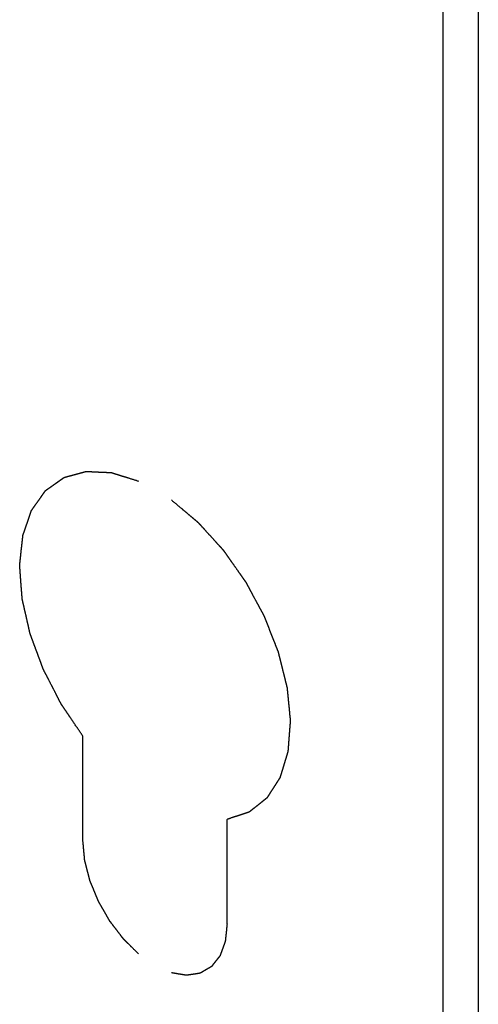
# Model space of a CAD drawing. Header units: inches. Extents: x 6 to 353, y 6 to 228.
# Tile 365 of 372: x 346.592 to 347.087, y 195.588 to 196.651. Entities that reach past the tile are written whole.
import ezdxf

# ---------------------------------------------------------------- set-up
doc = ezdxf.new("R2010")
doc.units = ezdxf.units.IN
doc.header["$LTSCALE"] = 19.946667
doc.header["$MEASUREMENT"] = 0
doc.linetypes.add('HIDDEN', pattern=[0.2, 0.1, -0.1])
doc.layers.get('0').update_dxf_attribs({"linetype": 'CONTINUOUS'})
doc.layers.add('08_ALL_COSMETICS', color=7, linetype='CONTINUOUS')
doc.layers.add('DEFAULT_2', color=7, linetype='HIDDEN')

msp = doc.modelspace()

# ---------------------------------------------------------------- linework, layer by layer
at = {"color": 7, "linetype": 'Continuous'}
for p, q in [((347.0874, 202.8028), (347.0874, 149.5595)), ((347.0496, 149.5069), (347.0496, 202.7836))]:
    msp.add_line(p, q, dxfattribs=at)
at = {"layer": '08_ALL_COSMETICS', "color": 7, "linetype": 'HIDDEN'}
for p, q in [((346.6607, 195.765), (346.6607, 195.8778)), ((346.8163, 195.6752), (346.8163, 195.788))]:
    msp.add_line(p, q, dxfattribs=at)
for points, knots in [([(346.6607, 195.8778), (346.6578, 195.8821), (346.6534, 195.8886), (346.6484, 195.8961), (346.6455, 195.9004), (346.6433, 195.9036), (346.6411, 195.9069), (346.6395, 195.9093), (346.6384, 195.9109), (346.6378, 195.9117), (346.6373, 195.9125), (346.6367, 195.9137), (346.6359, 195.9152), (346.6347, 195.9175), (346.6332, 195.9205), (346.6308, 195.9252), (346.6277, 195.9311), (346.6247, 195.9369), (346.6223, 195.9417), (346.6208, 195.9446), (346.6195, 195.9469), (346.6188, 195.9484), (346.6182, 195.9496), (346.6178, 195.9505), (346.6175, 195.9514), (346.6168, 195.9532), (346.6158, 195.9559), (346.6145, 195.9596), (346.6131, 195.9632), (346.6113, 195.968), (346.6095, 195.9729), (346.6077, 195.9777), (346.6066, 195.9808), (346.6057, 195.9832), (346.605, 195.985), (346.6045, 195.9865), (346.6041, 195.9876), (346.6039, 195.9882), (346.6037, 195.9886), (346.6036, 195.9891), (346.6035, 195.9896), (346.6032, 195.9907), (346.6029, 195.9921), (346.6025, 195.9939), (346.602, 195.9962), (346.6013, 195.9992), (346.6002, 196.0039), (346.5992, 196.0086), (346.5981, 196.0133), (346.5973, 196.0168), (346.5965, 196.0203), (346.5959, 196.0229), (346.5955, 196.0247), (346.5953, 196.0254), (346.5952, 196.026), (346.5951, 196.0266), (346.5951, 196.0276), (346.595, 196.029), (346.5948, 196.0312), (346.5946, 196.0341), (346.5942, 196.0386), (346.5938, 196.0442), (346.5934, 196.0498), (346.5931, 196.0543), (346.5929, 196.0572), (346.5927, 196.0594), (346.5926, 196.0608), (346.5925, 196.0618), (346.5925, 196.0624), (346.5926, 196.0629), (346.5926, 196.0635), (346.5927, 196.0645), (346.5929, 196.0658), (346.5931, 196.0678), (346.5934, 196.0703), (346.5937, 196.0734), (346.594, 196.0764), (346.5943, 196.0795), (346.5947, 196.0825), (346.595, 196.0855), (346.5953, 196.0881), (346.5955, 196.0901), (346.5957, 196.0916), (346.5958, 196.0929), (346.5959, 196.0938), (346.596, 196.0943), (346.596, 196.0947), (346.5961, 196.095), (346.5962, 196.0954), (346.5965, 196.0961), (346.5969, 196.0972), (346.5973, 196.0984), (346.5979, 196.1001), (346.5986, 196.1022), (346.5995, 196.1048), (346.6004, 196.1073), (346.6012, 196.1098), (346.6021, 196.1123), (346.603, 196.1149), (346.6037, 196.117), (346.6043, 196.1187), (346.6046, 196.1197), (346.6049, 196.1206), (346.6051, 196.1211), (346.6052, 196.1215), (346.6055, 196.1219), (346.6059, 196.1224), (346.6065, 196.1233), (346.6074, 196.1246), (346.6086, 196.1263), (346.6105, 196.1289), (346.6128, 196.1323), (346.6152, 196.1356), (346.6171, 196.1383), (346.6182, 196.1399), (346.6192, 196.1413), (346.6198, 196.1421), (346.6202, 196.1427), (346.6204, 196.143), (346.6207, 196.1432), (346.6211, 196.1435), (346.6218, 196.1439), (346.6225, 196.1445), (346.6238, 196.1454), (346.6254, 196.1465), (346.6272, 196.1478), (346.6291, 196.1491), (346.631, 196.1505), (346.6329, 196.1518), (346.6348, 196.1531), (346.6363, 196.1543), (346.6376, 196.1551), (346.6385, 196.1558), (346.6393, 196.1564), (346.6398, 196.1568), (346.6402, 196.157), (346.6404, 196.1572), (346.6407, 196.1572), (346.641, 196.1573), (346.6417, 196.1575), (346.6426, 196.1578), (346.6437, 196.1581), (346.6452, 196.1585), (346.6471, 196.159), (346.6493, 196.1596), (346.6515, 196.1602), (346.6537, 196.1608), (346.656, 196.1614), (346.6582, 196.162), (346.6601, 196.1625), (346.6615, 196.163), (346.6625, 196.1632), (346.6632, 196.1634), (346.6637, 196.1635), (346.664, 196.1637), (346.6645, 196.1637), (346.6652, 196.1636), (346.6663, 196.1636), (346.668, 196.1635), (346.6701, 196.1634), (346.6735, 196.1632), (346.6778, 196.163), (346.682, 196.1628), (346.6854, 196.1627), (346.6876, 196.1626), (346.6893, 196.1625), (346.6903, 196.1625), (346.6911, 196.1624), (346.6915, 196.1624), (346.692, 196.1622), (346.6926, 196.1621), (346.6935, 196.1618), (346.6946, 196.1614), (346.6965, 196.1608), (346.6988, 196.1601), (346.7015, 196.1592), (346.7052, 196.1581), (346.7116, 196.1561), (346.7171, 196.1544), (346.7208, 196.1532)], [0, 0, 0, 0, 0.03125, 0.046875, 0.054688, 0.0625, 0.070312, 0.078125, 0.080078, 0.082031, 0.083984, 0.085938, 0.089844, 0.09375, 0.101562, 0.109375, 0.125, 0.140625, 0.148438, 0.15625, 0.160156, 0.164062, 0.166016, 0.167969, 0.169922, 0.171875, 0.179688, 0.1875, 0.195312, 0.203125, 0.21875, 0.226562, 0.234375, 0.238281, 0.242188, 0.246094, 0.248047, 0.249023, 0.25, 0.250977, 0.251953, 0.253906, 0.257812, 0.261719, 0.265625, 0.273438, 0.28125, 0.296875, 0.304688, 0.3125, 0.320312, 0.328125, 0.330078, 0.332031, 0.333008, 0.333984, 0.335938, 0.339844, 0.34375, 0.351562, 0.359375, 0.375, 0.390625, 0.398438, 0.40625, 0.410156, 0.414062, 0.416016, 0.416992, 0.417969, 0.419922, 0.421875, 0.425781, 0.429688, 0.4375, 0.445312, 0.453125, 0.460938, 0.46875, 0.476562, 0.484375, 0.488281, 0.492188, 0.496094, 0.498047, 0.499023, 0.5, 0.500977, 0.501953, 0.503906, 0.507812, 0.511719, 0.515625, 0.523438, 0.53125, 0.539062, 0.546875, 0.554688, 0.5625, 0.570312, 0.574219, 0.578125, 0.580078, 0.582031, 0.583008, 0.583984, 0.585938, 0.589844, 0.59375, 0.601562, 0.609375, 0.625, 0.640625, 0.648438, 0.65625, 0.660156, 0.664062, 0.666016, 0.666992, 0.667969, 0.669922, 0.671875, 0.675781, 0.679688, 0.6875, 0.695312, 0.703125, 0.710938, 0.71875, 0.726562, 0.734375, 0.738281, 0.742188, 0.746094, 0.748047, 0.749023, 0.75, 0.750977, 0.751953, 0.753906, 0.757812, 0.761719, 0.765625, 0.773438, 0.78125, 0.789062, 0.796875, 0.804688, 0.8125, 0.820312, 0.824219, 0.828125, 0.830078, 0.832031, 0.833008, 0.833984, 0.835938, 0.839844, 0.84375, 0.851562, 0.859375, 0.875, 0.890625, 0.898438, 0.90625, 0.910156, 0.914062, 0.916016, 0.916992, 0.917969, 0.919922, 0.921875, 0.925781, 0.929688, 0.9375, 0.945312, 0.953125, 0.96875, 1, 1, 1, 1]), ([(346.7562, 196.1328), (346.7598, 196.1298), (346.7652, 196.1252), (346.7715, 196.12), (346.7751, 196.1169), (346.7778, 196.1147), (346.7805, 196.1124), (346.7825, 196.1107), (346.7838, 196.1096), (346.7844, 196.1091), (346.7848, 196.1088), (346.7853, 196.1083), (346.786, 196.1075), (346.7871, 196.1063), (346.7888, 196.1044), (346.7909, 196.1021), (346.7944, 196.0983), (346.7986, 196.0936), (346.8029, 196.0889), (346.8063, 196.0851), (346.8084, 196.0828), (346.8102, 196.0809), (346.8112, 196.0797), (346.812, 196.0789), (346.8124, 196.0784), (346.8128, 196.0778), (346.8132, 196.0772), (346.8144, 196.0756), (346.8161, 196.0731), (346.8183, 196.0699), (346.8206, 196.0667), (346.8236, 196.0624), (346.8267, 196.0581), (346.8297, 196.0537), (346.832, 196.0505), (346.8338, 196.0478), (346.8352, 196.0459), (346.8359, 196.0449), (346.8365, 196.0441), (346.8369, 196.0432), (346.8376, 196.042), (346.8387, 196.04), (346.8402, 196.0372), (346.8421, 196.0337), (346.8445, 196.0291), (346.847, 196.0245), (346.8495, 196.02), (346.8513, 196.0165), (346.8532, 196.0131), (346.8546, 196.0105), (346.8555, 196.0088), (346.856, 196.0079), (346.8564, 196.007), (346.8568, 196.0058), (346.8574, 196.0043), (346.8584, 196.0019), (346.8596, 195.9989), (346.8615, 195.994), (346.8638, 195.988), (346.8662, 195.982), (346.8681, 195.9771), (346.8693, 195.9741), (346.8702, 195.9717), (346.8708, 195.9702), (346.8713, 195.9691), (346.8715, 195.9685), (346.8716, 195.9679), (346.8718, 195.9672), (346.8722, 195.9654), (346.8729, 195.9627), (346.8738, 195.9591), (346.8747, 195.9555), (346.8759, 195.9507), (346.8771, 195.9459), (346.8783, 195.9411), (346.879, 195.9381), (346.8796, 195.9357), (346.8801, 195.9339), (346.8804, 195.9324), (346.8807, 195.9313), (346.8809, 195.9307), (346.881, 195.9303), (346.881, 195.9299), (346.8811, 195.9293), (346.8812, 195.9283), (346.8813, 195.9269), (346.8815, 195.9252), (346.8817, 195.923), (346.882, 195.9202), (346.8823, 195.9168), (346.8826, 195.9135), (346.883, 195.9101), (346.8833, 195.9068), (346.8836, 195.9034), (346.8839, 195.9), (346.8842, 195.8975), (346.8844, 195.8958), (346.8844, 195.8951), (346.8845, 195.8946), (346.8845, 195.894), (346.8844, 195.8931), (346.8843, 195.8918), (346.8841, 195.8898), (346.8839, 195.8872), (346.8836, 195.8831), (346.8832, 195.8779), (346.8828, 195.8727), (346.8825, 195.8686), (346.8823, 195.866), (346.8822, 195.8639), (346.882, 195.8626), (346.882, 195.8617), (346.8819, 195.8612), (346.8818, 195.8608), (346.8816, 195.8602), (346.8813, 195.8594), (346.881, 195.8583), (346.8805, 195.8565), (346.8798, 195.8543), (346.879, 195.8516), (346.8782, 195.849), (346.8774, 195.8463), (346.8766, 195.8437), (346.8758, 195.841), (346.8751, 195.8388), (346.8746, 195.8371), (346.8742, 195.8358), (346.8738, 195.8347), (346.8736, 195.8339), (346.8734, 195.8334), (346.8734, 195.8331), (346.8732, 195.8329), (346.873, 195.8325), (346.8726, 195.8319), (346.872, 195.8311), (346.8714, 195.83), (346.8705, 195.8287), (346.8694, 195.8269), (346.8681, 195.8249), (346.8668, 195.8228), (346.8655, 195.8208), (346.8641, 195.8187), (346.8628, 195.8167), (346.8617, 195.815), (346.8609, 195.8136), (346.8603, 195.8127), (346.8599, 195.8121), (346.8596, 195.8116), (346.8594, 195.8113), (346.8591, 195.811), (346.8586, 195.8106), (346.8578, 195.81), (346.8566, 195.809), (346.8551, 195.8078), (346.8527, 195.8059), (346.8497, 195.8035), (346.8467, 195.8011), (346.8442, 195.7992), (346.8427, 195.798), (346.8415, 195.797), (346.8408, 195.7964), (346.8402, 195.796), (346.8399, 195.7958), (346.8395, 195.7957), (346.8391, 195.7955), (346.8383, 195.7953), (346.8374, 195.795), (346.8359, 195.7945), (346.8341, 195.7939), (346.8319, 195.7931), (346.8289, 195.7922), (346.8237, 195.7905), (346.8192, 195.789), (346.8163, 195.788)], [0, 0, 0, 0, 0.03125, 0.046875, 0.054688, 0.0625, 0.070312, 0.078125, 0.080078, 0.082031, 0.083008, 0.083984, 0.085938, 0.089844, 0.09375, 0.101562, 0.109375, 0.125, 0.140625, 0.148438, 0.15625, 0.160156, 0.164062, 0.166016, 0.166992, 0.167969, 0.169922, 0.171875, 0.179688, 0.1875, 0.195312, 0.203125, 0.21875, 0.226562, 0.234375, 0.242188, 0.246094, 0.248047, 0.25, 0.251953, 0.253906, 0.257812, 0.265625, 0.273438, 0.28125, 0.296875, 0.304688, 0.3125, 0.320312, 0.328125, 0.330078, 0.332031, 0.333984, 0.335938, 0.339844, 0.34375, 0.351562, 0.359375, 0.375, 0.390625, 0.398438, 0.40625, 0.410156, 0.414062, 0.416016, 0.416992, 0.417969, 0.419922, 0.421875, 0.429688, 0.4375, 0.445312, 0.453125, 0.46875, 0.476562, 0.484375, 0.488281, 0.492188, 0.496094, 0.498047, 0.499023, 0.5, 0.500977, 0.501953, 0.503906, 0.507812, 0.511719, 0.515625, 0.523438, 0.53125, 0.539062, 0.546875, 0.554688, 0.5625, 0.570312, 0.578125, 0.580078, 0.582031, 0.583008, 0.583984, 0.585938, 0.589844, 0.59375, 0.601562, 0.609375, 0.625, 0.640625, 0.648438, 0.65625, 0.660156, 0.664062, 0.666016, 0.666992, 0.667969, 0.669922, 0.671875, 0.675781, 0.679688, 0.6875, 0.695312, 0.703125, 0.710938, 0.71875, 0.726562, 0.734375, 0.738281, 0.742188, 0.746094, 0.748047, 0.749023, 0.75, 0.750977, 0.751953, 0.753906, 0.757812, 0.761719, 0.765625, 0.773438, 0.78125, 0.789062, 0.796875, 0.804688, 0.8125, 0.820312, 0.824219, 0.828125, 0.830078, 0.832031, 0.833008, 0.833984, 0.835938, 0.839844, 0.84375, 0.851562, 0.859375, 0.875, 0.890625, 0.898438, 0.90625, 0.910156, 0.914062, 0.916016, 0.916992, 0.917969, 0.919922, 0.921875, 0.925781, 0.929688, 0.9375, 0.945312, 0.953125, 0.96875, 1, 1, 1, 1]), ([(346.7208, 195.6428), (346.7188, 195.6448), (346.7157, 195.6478), (346.7116, 195.6519), (346.7091, 195.6544), (346.707, 195.6564), (346.7058, 195.6577), (346.7049, 195.6586), (346.7044, 195.6591), (346.7039, 195.6597), (346.7033, 195.6604), (346.702, 195.6622), (346.6999, 195.6649), (346.6972, 195.6685), (346.6944, 195.6721), (346.6923, 195.6748), (346.691, 195.6766), (346.6904, 195.6774), (346.6899, 195.6779), (346.6895, 195.6786), (346.6889, 195.6798), (346.6879, 195.6814), (346.6864, 195.6841), (346.6845, 195.6874), (346.6826, 195.6907), (346.681, 195.6934), (346.6799, 195.6954), (346.6789, 195.697), (346.6783, 195.6982), (346.6779, 195.6989), (346.6776, 195.6994), (346.6774, 195.6999), (346.6771, 195.7006), (346.6766, 195.7018), (346.6759, 195.7035), (346.675, 195.7056), (346.6739, 195.7084), (346.6724, 195.7119), (346.671, 195.7154), (346.6698, 195.7182), (346.6691, 195.7199), (346.6686, 195.7211), (346.6683, 195.7218), (346.6682, 195.7225), (346.6679, 195.7234), (346.6674, 195.7255), (346.6666, 195.7286), (346.6655, 195.7327), (346.6646, 195.7362), (346.6639, 195.739), (346.6635, 195.7407), (346.6631, 195.7421), (346.6629, 195.743), (346.6627, 195.7437), (346.6626, 195.7443), (346.6625, 195.7455), (346.6624, 195.7472), (346.6621, 195.7498), (346.6618, 195.7531), (346.6613, 195.7584), (346.661, 195.7623), (346.6607, 195.765)], [0, 0, 0, 0, 0.0625, 0.09375, 0.125, 0.140625, 0.15625, 0.164062, 0.167969, 0.171875, 0.179688, 0.1875, 0.21875, 0.25, 0.28125, 0.3125, 0.320312, 0.328125, 0.332031, 0.335938, 0.34375, 0.359375, 0.375, 0.40625, 0.4375, 0.453125, 0.46875, 0.484375, 0.492188, 0.496094, 0.5, 0.503906, 0.507812, 0.515625, 0.53125, 0.546875, 0.5625, 0.59375, 0.625, 0.640625, 0.65625, 0.664062, 0.667969, 0.671875, 0.679688, 0.6875, 0.71875, 0.75, 0.78125, 0.796875, 0.8125, 0.820312, 0.828125, 0.832031, 0.835938, 0.84375, 0.859375, 0.875, 0.90625, 0.9375, 1, 1, 1, 1]), ([(346.8163, 195.6752), (346.816, 195.6728), (346.8157, 195.6693), (346.8153, 195.6652), (346.815, 195.6628), (346.8148, 195.6611), (346.8146, 195.6593), (346.8145, 195.658), (346.8144, 195.6571), (346.8144, 195.6567), (346.8143, 195.6562), (346.8141, 195.6558), (346.8139, 195.6552), (346.8135, 195.6542), (346.8131, 195.653), (346.8124, 195.651), (346.8115, 195.6486), (346.8106, 195.6461), (346.8099, 195.6442), (346.8094, 195.643), (346.8091, 195.642), (346.8089, 195.6414), (346.8087, 195.6409), (346.8086, 195.6407), (346.8085, 195.6405), (346.8083, 195.6403), (346.8079, 195.6398), (346.8072, 195.6389), (346.8063, 195.6378), (346.8055, 195.6367), (346.8043, 195.6353), (346.8032, 195.6338), (346.802, 195.6324), (346.8012, 195.6313), (346.8005, 195.6304), (346.8, 195.6297), (346.7997, 195.6294), (346.7995, 195.6291), (346.7992, 195.6289), (346.7988, 195.6287), (346.7981, 195.6283), (346.7972, 195.6277), (346.796, 195.6271), (346.7945, 195.6262), (346.793, 195.6253), (346.7914, 195.6244), (346.7903, 195.6237), (346.7891, 195.623), (346.7883, 195.6225), (346.7877, 195.6222), (346.7875, 195.6221), (346.7873, 195.6219), (346.7871, 195.6219), (346.7867, 195.6218), (346.7861, 195.6218), (346.7852, 195.6216), (346.784, 195.6214), (346.7822, 195.6211), (346.7799, 195.6208), (346.7776, 195.6204), (346.7758, 195.6202), (346.7747, 195.62), (346.7737, 195.6198), (346.7732, 195.6197), (346.7728, 195.6197), (346.7725, 195.6197), (346.7723, 195.6197), (346.772, 195.6198), (346.7712, 195.6199), (346.77, 195.6201), (346.7685, 195.6203), (346.7669, 195.6206), (346.7649, 195.6209), (346.7613, 195.6215), (346.7582, 195.6221), (346.7562, 195.6224)], [0, 0, 0, 0, 0.0625, 0.09375, 0.109375, 0.125, 0.140625, 0.15625, 0.160156, 0.164062, 0.167969, 0.171875, 0.179688, 0.1875, 0.203125, 0.21875, 0.25, 0.28125, 0.296875, 0.3125, 0.320312, 0.328125, 0.332031, 0.333984, 0.335938, 0.339844, 0.34375, 0.359375, 0.375, 0.390625, 0.40625, 0.4375, 0.453125, 0.46875, 0.484375, 0.492188, 0.496094, 0.5, 0.503906, 0.507812, 0.515625, 0.53125, 0.546875, 0.5625, 0.59375, 0.609375, 0.625, 0.640625, 0.65625, 0.660156, 0.664062, 0.666016, 0.667969, 0.671875, 0.679688, 0.6875, 0.703125, 0.71875, 0.75, 0.78125, 0.796875, 0.8125, 0.820312, 0.828125, 0.832031, 0.833984, 0.835938, 0.839844, 0.84375, 0.859375, 0.875, 0.890625, 0.90625, 0.9375, 1, 1, 1, 1])]:
    msp.add_open_spline(points, degree=3, knots=knots, dxfattribs=at)
at = {"layer": 'DEFAULT_2', "color": 7, "linetype": 'HIDDEN'}
msp.add_line((347.0404, 202.8363), (347.0404, 149.5595), dxfattribs=at)

doc.saveas('drawing.dxf')
